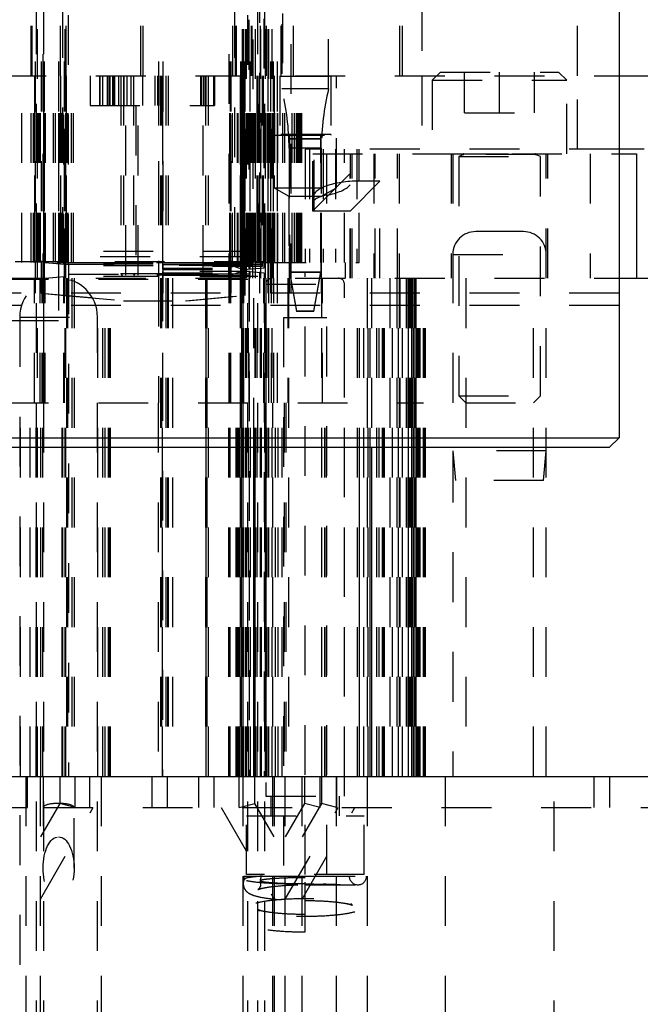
# Model space of a CAD drawing. Header units: inches. Extents: x 1880 to 2363, y -453 to -54.
# Tile 474 of 656: x 1925.75 to 1927, y -150.94 to -148.96. Entities that reach past the tile are written whole.
import ezdxf

# ---------------------------------------------------------------- set-up
doc = ezdxf.new("R2010")
doc.units = ezdxf.units.IN
doc.header["$LTSCALE"] = 0.5
doc.header["$MEASUREMENT"] = 0
doc.linetypes.add('HIDDEN', pattern=[0.225, 0.15, -0.075])
doc.layers.add('SID-M-H', color=4, linetype='HIDDEN')
doc.layers.add('SID-M-S', color=105, linetype='Continuous')

msp = doc.modelspace()

# ---------------------------------------------------------------- linework, layer by layer
at = {"layer": 'SID-M-H'}
for p, q in [((1925.78018, -147.4432), (1925.78018, -149.5082)), ((1925.78318, -153.2282), (1925.78318, -147.4432)), ((1925.78518, -150.4782), (1925.78518, -147.4432)), ((1925.79242, -147.4432), (1925.79242, -149.5082)), ((1925.79544, -147.4432), (1925.79544, -149.50848)), ((1925.79652, -149.7282), (1925.79652, -147.4432)), ((1925.79742, -153.2282), (1925.79742, -147.4432)), ((1925.7985, -147.4432), (1925.7985, -149.5082)), ((1925.82742, -147.4432), (1925.82742, -149.5632)), ((1925.83828, -147.4432), (1925.83828, -149.5082)), ((1925.83994, -147.4432), (1925.83994, -149.51252)), ((1925.84027, -150.4782), (1925.84027, -147.4432)), ((1925.84192, -150.4782), (1925.84192, -147.4432)), ((1925.84742, -149.44995), (1925.84742, -147.4432)), ((1926.02808, -147.4432), (1926.02808, -149.5082)), ((1926.03659, -147.4432), (1926.03659, -149.5082)), ((1926.1698, -149.7282), (1926.1698, -147.4432)), ((1926.17151, -147.4432), (1926.17151, -149.51545)), ((1926.17339, -147.4432), (1926.17339, -149.5082)), ((1926.18108, -149.43545), (1926.18108, -147.4432)), ((1926.19282, -147.4432), (1926.19282, -149.5082)), ((1926.19356, -147.4432), (1926.19356, -149.5082)), ((1926.1941, -147.4432), (1926.1941, -149.5082)), ((1926.19513, -147.4432), (1926.19513, -149.51333)), ((1926.19611, -147.4432), (1926.19611, -149.5082)), ((1926.19656, -150.4782), (1926.19656, -147.4432)), ((1926.19812, -147.4432), (1926.19812, -149.51306)), ((1926.19842, -147.4432), (1926.19842, -149.51266)), ((1926.19907, -150.4782), (1926.19907, -147.4432)), ((1926.20145, -147.4432), (1926.20145, -149.51277)), ((1926.20342, -150.4782), (1926.20342, -147.4432)), ((1926.20427, -150.4782), (1926.20427, -147.4432)), ((1926.20742, -149.44995), (1926.20742, -147.4432)), ((1926.20992, -149.4598), (1926.20992, -147.4432)), ((1926.21108, -147.4432), (1926.21108, -149.46045)), ((1926.22242, -150.4782), (1926.22242, -147.4432)), ((1926.22742, -153.2282), (1926.22742, -147.4432)), ((1926.23308, -150.4782), (1926.23308, -147.4432)), ((1926.23992, -149.45718), (1926.23992, -147.4432)), ((1926.24108, -153.2282), (1926.24108, -147.4432)), ((1926.24242, -150.4782), (1926.24242, -147.4432)), ((1926.24742, -147.4432), (1926.24742, -149.5082)), ((1926.24808, -150.4782), (1926.24808, -147.4432)), ((1926.24942, -150.4782), (1926.24942, -147.4432)), ((1926.25242, -147.4432), (1926.25242, -149.5082)), ((1926.25608, -150.4782), (1926.25608, -147.4432)), ((1926.25808, -147.4432), (1926.25808, -149.5082)), ((1926.26608, -147.4432), (1926.26608, -149.5082)), ((1926.27552, -147.5682), (1926.27552, -149.0982)), ((1926.36932, -149.0982), (1926.36932, -147.5682)), ((1926.21742, -148.1987), (1926.21742, -149.44995)), ((1925.83608, -149.43545), (1925.83608, -148.3187)), ((1925.84242, -149.07171), (1925.84242, -148.32171)), ((1925.99242, -149.07171), (1925.99242, -148.32171)), ((1925.99742, -149.07171), (1925.99742, -148.32171)), ((1926.17742, -149.07171), (1926.17742, -148.32171)), ((1926.18242, -149.07171), (1926.18242, -148.32171)), ((1926.18462, -149.07171), (1926.18462, -148.32171)), ((1926.21462, -149.07171), (1926.21462, -148.32171)), ((1926.21608, -149.07171), (1926.21608, -148.32171)), ((1926.23242, -149.07171), (1926.23242, -148.32171)), ((1926.24492, -149.07171), (1926.24492, -148.32171)), ((1926.23092, -148.46561), (1926.23092, -149.5082)), ((1926.29392, -149.5082), (1926.29392, -148.46561)), ((1925.77242, -149.07171), (1925.77242, -148.57171)), ((1925.77331, -149.07171), (1925.77331, -148.57171)), ((1925.77413, -149.07171), (1925.77413, -148.57171)), ((1925.83108, -149.07171), (1925.83108, -148.57171)), ((1926.27413, -149.07171), (1926.27413, -148.57171)), ((1926.27742, -149.44671), (1926.27742, -148.57171)), ((1926.29913, -149.07171), (1926.29913, -148.57171)), ((1926.51242, -149.07171), (1926.51242, -148.57171)), ((1926.51742, -149.07171), (1926.51742, -148.57171)), ((1926.55627, -148.92171), (1926.55627, -149.07171)), ((1926.86877, -149.07171), (1926.86877, -148.92171)), ((1924.70242, -149.07171), (1926.95242, -149.07171)), ((1925.75331, -149.44671), (1925.75331, -149.07171)), ((1925.75338, -149.44671), (1925.75338, -149.07171)), ((1925.77235, -149.44671), (1925.77235, -149.07171)), ((1925.77677, -149.44671), (1925.77677, -149.07171)), ((1925.77868, -149.07171), (1925.77868, -149.44671)), ((1925.77968, -149.44671), (1925.77968, -149.07171)), ((1925.78331, -149.44671), (1925.78331, -149.07171)), ((1925.78525, -149.44671), (1925.78525, -149.07171)), ((1925.78601, -149.44671), (1925.78601, -149.07171)), ((1925.78719, -149.44671), (1925.78719, -149.07171)), ((1925.78864, -149.44671), (1925.78864, -149.07171)), ((1925.79092, -149.44671), (1925.79092, -149.07171)), ((1925.7983, -149.44671), (1925.7983, -149.07171)), ((1925.79842, -149.44671), (1925.79842, -149.07171)), ((1925.80089, -149.44671), (1925.80089, -149.07171)), ((1925.81697, -149.44671), (1925.81697, -149.07171)), ((1925.82138, -149.44671), (1925.82138, -149.07171)), ((1925.82792, -149.44671), (1925.82792, -149.07171)), ((1925.82986, -149.44671), (1925.82986, -149.07171)), ((1925.83121, -149.07171), (1925.83121, -149.44671)), ((1925.8318, -149.44671), (1925.8318, -149.07171)), ((1925.83314, -149.44671), (1925.83314, -149.07171)), ((1925.83508, -149.44671), (1925.83508, -149.07171)), ((1925.83656, -149.44671), (1925.83656, -149.07171)), ((1925.83809, -149.44986), (1925.83809, -149.07171)), ((1925.84162, -149.44671), (1925.84162, -149.07171)), ((1925.84254, -149.07171), (1925.84254, -149.44671)), ((1925.84448, -149.44671), (1925.84448, -149.07171)), ((1925.84539, -149.44671), (1925.84539, -149.07171)), ((1925.84604, -149.44671), (1925.84604, -149.07171)), ((1925.84642, -149.44671), (1925.84642, -149.07171)), ((1925.85296, -149.44671), (1925.85296, -149.07171)), ((1925.85738, -149.44671), (1925.85738, -149.07171)), ((1925.89055, -149.07171), (1925.89055, -149.13171)), ((1925.90956, -149.07171), (1925.90956, -149.13171)), ((1925.91086, -149.13171), (1925.91086, -149.07171)), ((1925.91555, -149.07171), (1925.91555, -149.13171)), ((1925.92538, -149.13171), (1925.92538, -149.07171)), ((1925.92617, -149.07171), (1925.92617, -149.13171)), ((1925.93038, -149.13171), (1925.93038, -149.07171)), ((1925.93117, -149.13171), (1925.93117, -149.07171)), ((1925.93538, -149.07171), (1925.93538, -149.13171)), ((1925.93617, -149.13171), (1925.93617, -149.07171)), ((1925.93742, -149.13171), (1925.93742, -149.07171)), ((1925.93942, -149.07171), (1925.93942, -149.13171)), ((1925.94742, -149.07171), (1925.94742, -149.13171)), ((1925.95242, -149.07171), (1925.95242, -149.46871)), ((1925.95742, -149.07171), (1925.95742, -149.44671)), ((1925.95858, -149.07171), (1925.95858, -149.13171)), ((1925.96242, -149.47171), (1925.96242, -149.07171)), ((1925.96442, -149.07171), (1925.96442, -149.13171)), ((1925.97242, -149.07171), (1925.97242, -149.13171)), ((1925.97742, -149.07171), (1925.97742, -149.46871)), ((1925.98742, -149.47171), (1925.98742, -149.07171)), ((1925.9962, -149.13171), (1925.9962, -149.07171)), ((1926.02108, -149.13171), (1926.02108, -149.07171)), ((1926.02608, -149.07171), (1926.02608, -149.13171)), ((1926.02803, -149.07171), (1926.02803, -149.44995)), ((1926.03108, -149.07171), (1926.03108, -149.13171)), ((1926.03221, -149.07171), (1926.03221, -149.44671)), ((1926.03414, -149.07171), (1926.03414, -149.44671)), ((1926.03608, -149.07171), (1926.03608, -149.44995)), ((1926.03654, -149.44995), (1926.03654, -149.07171)), ((1926.04262, -149.07171), (1926.04262, -149.44671)), ((1926.04704, -149.07171), (1926.04704, -149.44671)), ((1926.11288, -149.13171), (1926.11288, -149.07171)), ((1926.11367, -149.07171), (1926.11367, -149.13171)), ((1926.11742, -149.47171), (1926.11742, -149.07171)), ((1926.11788, -149.07171), (1926.11788, -149.13171)), ((1926.11867, -149.07171), (1926.11867, -149.13171)), ((1926.12242, -149.07171), (1926.12242, -149.44671)), ((1926.12288, -149.07171), (1926.12288, -149.13171)), ((1926.12367, -149.13171), (1926.12367, -149.07171)), ((1926.12742, -149.07171), (1926.12742, -149.46871)), ((1926.13869, -149.13171), (1926.13869, -149.07171)), ((1926.13999, -149.07171), (1926.13999, -149.13171)), ((1926.17134, -149.44671), (1926.17134, -149.07171)), ((1926.17216, -149.44671), (1926.17216, -149.07171)), ((1926.1733, -149.44995), (1926.1733, -149.07171)), ((1926.17626, -149.44671), (1926.17626, -149.07171)), ((1926.18635, -149.44671), (1926.18635, -149.07171)), ((1926.1881, -149.44671), (1926.1881, -149.07171)), ((1926.19206, -149.07171), (1926.19206, -149.44671)), ((1926.19253, -149.44995), (1926.19253, -149.07171)), ((1926.19306, -149.44995), (1926.19306, -149.07171)), ((1926.19361, -149.44671), (1926.19361, -149.07171)), ((1926.19457, -149.07171), (1926.19457, -149.44671)), ((1926.19496, -149.44671), (1926.19496, -149.07171)), ((1926.19513, -149.44671), (1926.19513, -149.07171)), ((1926.19692, -149.07171), (1926.19692, -149.44671)), ((1926.19765, -149.44671), (1926.19765, -149.07171)), ((1926.19792, -149.44671), (1926.19792, -149.07171)), ((1926.19804, -149.44671), (1926.19804, -149.07171)), ((1926.19861, -149.44671), (1926.19861, -149.07171)), ((1926.19939, -149.44671), (1926.19939, -149.07171)), ((1926.19977, -149.07171), (1926.19977, -149.44671)), ((1926.20001, -149.44671), (1926.20001, -149.07171)), ((1926.20113, -149.44671), (1926.20113, -149.07171)), ((1926.20189, -149.44671), (1926.20189, -149.07171)), ((1926.20548, -149.44671), (1926.20548, -149.07171)), ((1926.20555, -149.44671), (1926.20555, -149.07171)), ((1926.20608, -149.44671), (1926.20608, -149.07171)), ((1926.20689, -149.44671), (1926.20689, -149.07171)), ((1926.20709, -149.44671), (1926.20709, -149.07171)), ((1926.20747, -149.44671), (1926.20747, -149.07171)), ((1926.20952, -149.44671), (1926.20952, -149.07171)), ((1926.21188, -149.44671), (1926.21188, -149.07171)), ((1926.21208, -149.44671), (1926.21208, -149.07171)), ((1926.2137, -149.44671), (1926.2137, -149.07171)), ((1926.21402, -149.44671), (1926.21402, -149.07171)), ((1926.21521, -149.44671), (1926.21521, -149.07171)), ((1926.21531, -149.44671), (1926.21531, -149.07171)), ((1926.21596, -149.44671), (1926.21596, -149.07171)), ((1926.21842, -149.44671), (1926.21842, -149.07171)), ((1926.22021, -149.44671), (1926.22021, -149.07171)), ((1926.22036, -149.44671), (1926.22036, -149.07171)), ((1926.2223, -149.44671), (1926.2223, -149.07171)), ((1926.22513, -149.07171), (1926.22513, -149.44671)), ((1926.22587, -149.44671), (1926.22587, -149.07171)), ((1926.22608, -149.07171), (1926.22608, -149.44671)), ((1926.22842, -149.44671), (1926.22842, -149.07171)), ((1926.22955, -149.07171), (1926.22955, -149.44671)), ((1926.23042, -149.44671), (1926.23042, -149.07171)), ((1926.23387, -149.44671), (1926.23387, -149.07171)), ((1926.23608, -149.07171), (1926.23608, -149.44671)), ((1926.23802, -149.07171), (1926.23802, -149.44671)), ((1926.23896, -149.44671), (1926.23896, -149.07171)), ((1926.23996, -149.44671), (1926.23996, -149.07171)), ((1926.24092, -149.44671), (1926.24092, -149.07171)), ((1926.24292, -149.44671), (1926.24292, -149.07171)), ((1926.24339, -149.44671), (1926.24339, -149.07171)), ((1926.24659, -149.44671), (1926.24659, -149.07171)), ((1926.24792, -149.44671), (1926.24792, -149.07171)), ((1926.24892, -149.44671), (1926.24892, -149.07171)), ((1926.25139, -149.44671), (1926.25139, -149.07171)), ((1926.25292, -149.44671), (1926.25292, -149.07171)), ((1926.25392, -149.44671), (1926.25392, -149.07171)), ((1926.25742, -149.44671), (1926.25742, -149.07171)), ((1926.25858, -149.44671), (1926.25858, -149.07171)), ((1926.25958, -149.44671), (1926.25958, -149.07171)), ((1926.25992, -149.07171), (1926.25992, -149.29671)), ((1926.26163, -149.44671), (1926.26163, -149.07171)), ((1926.26658, -149.44671), (1926.26658, -149.07171)), ((1926.26758, -149.44671), (1926.26758, -149.07171)), ((1926.27124, -149.07171), (1926.27124, -149.19071)), ((1926.27124, -149.0726), (1926.3736, -149.0726)), ((1926.28163, -149.44671), (1926.28163, -149.07171)), ((1926.29647, -149.44671), (1926.29647, -149.07171)), ((1926.30067, -149.44671), (1926.30067, -149.07171)), ((1926.30088, -149.44671), (1926.30088, -149.07171)), ((1926.30509, -149.44671), (1926.30509, -149.07171)), ((1926.30742, -149.44671), (1926.30742, -149.07171)), ((1926.30936, -149.44671), (1926.30936, -149.07171)), ((1926.3113, -149.44671), (1926.3113, -149.07171)), ((1926.31163, -149.44671), (1926.31163, -149.07171)), ((1926.31357, -149.44671), (1926.31357, -149.07171)), ((1926.31551, -149.44671), (1926.31551, -149.07171)), ((1926.3736, -149.07171), (1926.3736, -149.18982)), ((1926.38492, -149.29671), (1926.38492, -149.07171)), ((1926.55627, -149.07171), (1926.55627, -149.21921)), ((1926.59392, -149.0642), (1926.57752, -149.0806)), ((1926.59392, -149.0642), (1926.83112, -149.0642)), ((1926.64221, -149.1462), (1926.64221, -149.0642)), ((1926.71252, -149.1462), (1926.71252, -149.0642)), ((1926.78284, -149.1462), (1926.78284, -149.0642)), ((1926.84752, -149.0806), (1926.83112, -149.0642)), ((1926.86877, -149.21921), (1926.86877, -149.07171)), ((1926.57752, -149.0806), (1926.84752, -149.0806)), ((1926.57752, -149.0806), (1926.57752, -149.2282)), ((1926.84752, -149.2282), (1926.84752, -149.0806)), ((1926.36932, -149.0982), (1926.27552, -149.0982)), ((1925.89055, -149.13171), (1926.13999, -149.13171)), ((1925.98242, -149.13171), (1925.98242, -149.44671)), ((1926.64221, -149.1462), (1926.78284, -149.1462)), ((1926.25992, -149.19071), (1926.38492, -149.19071)), ((1926.3736, -149.18982), (1926.27124, -149.18982)), ((1926.29092, -149.19071), (1926.29092, -149.44671)), ((1926.35392, -149.44671), (1926.35392, -149.19071)), ((1926.3736, -149.18982), (1926.3736, -149.19071)), ((1926.29093, -149.19769), (1926.35392, -149.19769)), ((1926.29093, -149.19769), (1926.29093, -149.4663)), ((1926.29093, -149.19858), (1926.35392, -149.19858)), ((1926.35392, -149.19769), (1926.35392, -149.46541)), ((1926.35492, -149.21733), (1926.28992, -149.21733)), ((1926.28992, -149.21733), (1926.28992, -149.5082)), ((1926.95242, -149.21921), (1926.32252, -149.21921)), ((1926.32252, -149.21921), (1926.32252, -149.44671)), ((1926.33097, -149.21921), (1926.33097, -149.44671)), ((1926.33752, -149.2282), (1926.95242, -149.2282)), ((1926.33752, -149.3432), (1926.33752, -149.2282)), ((1926.34054, -149.34019), (1926.34054, -149.2282)), ((1926.35492, -149.5082), (1926.35492, -149.21733)), ((1926.35814, -149.21921), (1926.35814, -149.44671)), ((1926.36492, -149.2282), (1926.36492, -149.3432)), ((1926.38313, -149.21921), (1926.38313, -149.44671)), ((1926.40142, -149.44671), (1926.40142, -149.21921)), ((1926.41331, -149.4782), (1926.41331, -149.2282)), ((1926.41642, -149.4782), (1926.41642, -149.2282)), ((1926.42571, -149.21921), (1926.42571, -149.44671)), ((1926.43052, -149.2832), (1926.43052, -149.2282)), ((1926.43083, -149.44671), (1926.43083, -149.21921)), ((1926.46045, -149.2282), (1926.46045, -149.4782)), ((1926.46259, -149.4782), (1926.46259, -149.2282)), ((1926.50743, -149.4782), (1926.50743, -149.2282)), ((1926.51094, -149.2282), (1926.51094, -149.4782)), ((1926.61552, -149.2282), (1926.61552, -149.4782)), ((1926.61877, -149.2282), (1926.61877, -150.4782)), ((1926.63052, -149.2282), (1926.63052, -149.2286)), ((1926.63052, -149.2286), (1926.79452, -149.2286)), ((1926.64033, -149.23012), (1926.63052, -149.23369)), ((1926.78472, -149.23012), (1926.64033, -149.23012)), ((1926.79452, -149.23369), (1926.78472, -149.23012)), ((1926.79452, -149.2286), (1926.79452, -149.2282)), ((1926.80627, -150.4782), (1926.80627, -149.2282)), ((1926.80952, -149.4782), (1926.80952, -149.2282)), ((1926.89452, -149.2282), (1926.89452, -149.4782)), ((1926.63052, -149.23369), (1926.79452, -149.23369)), ((1926.63052, -149.23369), (1926.63052, -149.7142)), ((1926.79452, -149.7142), (1926.79452, -149.23369)), ((1926.34054, -149.34019), (1926.41242, -149.2683)), ((1926.41242, -149.4782), (1926.41242, -149.2683)), ((1926.41242, -149.3432), (1926.47242, -149.2832)), ((1926.47242, -149.2832), (1926.43052, -149.2832)), ((1926.47242, -149.4782), (1926.47242, -149.2832)), ((1926.25992, -149.29671), (1926.38492, -149.29671)), ((1926.25992, -149.29671), (1926.28942, -149.31374)), ((1926.35542, -149.31374), (1926.38492, -149.29671)), ((1926.28942, -149.31374), (1926.35542, -149.31374)), ((1926.28942, -149.31374), (1926.28942, -149.44671)), ((1926.35542, -149.44671), (1926.35542, -149.31374)), ((1926.41242, -149.3432), (1926.33752, -149.3432)), ((1926.76027, -149.38445), (1926.66477, -149.38445)), ((1926.21742, -149.4247), (1925.84742, -149.4247)), ((1925.22401, -149.44671), (1926.43083, -149.44671)), ((1926.23992, -149.44495), (1925.67289, -149.44495)), ((1925.79986, -149.44671), (1925.83923, -149.44995)), ((1926.21108, -149.43545), (1925.83608, -149.43545)), ((1926.21742, -149.4472), (1925.84742, -149.4472)), ((1926.16927, -149.4782), (1926.16927, -149.44671)), ((1926.23608, -149.44671), (1926.23608, -149.45471)), ((1926.40242, -149.44671), (1926.40242, -149.4782)), ((1926.61877, -149.43045), (1926.80627, -149.43045)), ((1925.83923, -149.44995), (1926.21742, -149.44995)), ((1925.84742, -149.44995), (1925.84742, -150.4782)), ((1926.21742, -149.4502), (1925.84742, -149.4502)), ((1926.21742, -149.4532), (1925.84742, -149.4532)), ((1926.03608, -149.44995), (1926.03608, -149.46045)), ((1926.03608, -149.45045), (1926.21108, -149.45045)), ((1926.23608, -149.4511), (1926.03608, -149.4511)), ((1926.16927, -149.4526), (1926.03608, -149.4526)), ((1926.23608, -149.45471), (1926.03608, -149.45471)), ((1926.03608, -149.45781), (1926.21742, -149.45781)), ((1926.03608, -149.46045), (1926.21108, -149.46045)), ((1926.03608, -149.46445), (1926.03608, -150.4782)), ((1926.21108, -149.46445), (1926.03608, -149.46445)), ((1926.03608, -149.4671), (1926.21742, -149.4671)), ((1926.19842, -149.46156), (1926.16652, -149.44995)), ((1926.19842, -149.46334), (1926.16652, -149.47495)), ((1926.17505, -149.45471), (1926.16927, -149.4526)), ((1926.17869, -149.45438), (1926.16927, -149.45781)), ((1926.17869, -149.47053), (1926.16927, -149.4671)), ((1926.19224, -149.7282), (1926.19224, -149.46559)), ((1926.19256, -149.7282), (1926.19256, -149.46548)), ((1926.19312, -149.7282), (1926.19312, -149.46527)), ((1926.19332, -149.4782), (1926.19332, -149.4652)), ((1926.19785, -149.46086), (1926.23992, -149.45718)), ((1926.23992, -149.46773), (1926.19785, -149.46405)), ((1926.20992, -149.46511), (1926.20992, -150.4782)), ((1926.21108, -149.46445), (1926.21108, -149.4782)), ((1926.21742, -149.4782), (1926.21742, -149.44995)), ((1926.21742, -149.44995), (1926.23608, -149.44995)), ((1926.23992, -149.46773), (1926.23992, -150.4782)), ((1926.29093, -149.46541), (1926.35392, -149.46541)), ((1926.29093, -149.46541), (1926.30481, -149.54415)), ((1926.29093, -149.4663), (1926.35392, -149.4663)), ((1926.29093, -149.4663), (1926.30481, -149.54504)), ((1926.32242, -150.67505), (1926.32242, -149.46541)), ((1926.34003, -149.54415), (1926.35392, -149.46541)), ((1926.34003, -149.54504), (1926.35392, -149.4663)), ((1926.35392, -149.46541), (1926.35392, -149.4663)), ((1924.70242, -149.4782), (1926.95242, -149.4782)), ((1925.10742, -149.47995), (1926.23992, -149.47995)), ((1925.77918, -149.7282), (1925.77918, -149.4782)), ((1925.79025, -149.7282), (1925.79025, -149.4782)), ((1925.79458, -149.7282), (1925.79458, -149.4782)), ((1925.79559, -149.7282), (1925.79559, -149.4782)), ((1925.7981, -149.7282), (1925.7981, -149.4782)), ((1925.79986, -149.4782), (1925.83923, -149.47495)), ((1925.80059, -149.7282), (1925.80059, -149.4782)), ((1925.83789, -149.7282), (1925.83789, -149.47506)), ((1925.83908, -149.7282), (1925.83908, -149.4782)), ((1926.22742, -149.47495), (1925.83923, -149.47495)), ((1925.84354, -149.4782), (1925.84354, -150.4782)), ((1925.84548, -149.4782), (1925.84548, -150.4782)), ((1925.84742, -149.4697), (1926.21742, -149.4697)), ((1926.21742, -149.4747), (1925.84742, -149.4747)), ((1925.85396, -149.4782), (1925.85396, -150.4782)), ((1925.85838, -149.4782), (1925.85838, -150.4782)), ((1925.90592, -150.4782), (1925.90592, -149.4782)), ((1925.91647, -150.4782), (1925.91647, -149.4782)), ((1925.92088, -150.4782), (1925.92088, -149.4782)), ((1925.92742, -150.4782), (1925.92742, -149.4782)), ((1925.92936, -150.4782), (1925.92936, -149.4782)), ((1925.9313, -150.4782), (1925.9313, -149.4782)), ((1925.95242, -149.46871), (1926.12742, -149.46871)), ((1926.12442, -149.47171), (1925.95542, -149.47171)), ((1926.02799, -149.47495), (1926.02799, -149.7282)), ((1926.03221, -149.4782), (1926.03221, -150.4782)), ((1926.03414, -149.4782), (1926.03414, -150.4782)), ((1926.21108, -149.4702), (1926.03608, -149.4702)), ((1926.03608, -149.4723), (1926.16927, -149.4723)), ((1926.21108, -149.4732), (1926.03608, -149.4732)), ((1926.21108, -149.47527), (1926.03608, -149.47527)), ((1926.0365, -149.7282), (1926.0365, -149.47495)), ((1926.04262, -149.4782), (1926.04262, -150.4782)), ((1926.04608, -149.4782), (1926.04608, -150.4782)), ((1926.04704, -149.4782), (1926.04704, -150.4782)), ((1926.05608, -149.4782), (1926.05608, -150.4782)), ((1926.12246, -149.4782), (1926.12246, -150.4782)), ((1926.1238, -150.4782), (1926.1238, -149.4782)), ((1926.12478, -149.4782), (1926.12478, -150.4782)), ((1926.12813, -150.4782), (1926.12813, -149.4782)), ((1926.16927, -149.4723), (1926.17505, -149.4702)), ((1926.17077, -149.7282), (1926.17077, -149.4782)), ((1926.17321, -149.7282), (1926.17321, -149.47252)), ((1926.19189, -149.4782), (1926.19189, -150.4782)), ((1926.19242, -149.4782), (1926.19242, -150.4782)), ((1926.19354, -149.4782), (1926.19354, -150.4782)), ((1926.19439, -149.7282), (1926.19439, -149.4782)), ((1926.19513, -149.7282), (1926.19513, -149.4782)), ((1926.19548, -150.4782), (1926.19548, -149.4782)), ((1926.19608, -149.7282), (1926.19608, -149.4782)), ((1926.19625, -149.7282), (1926.19625, -149.4782)), ((1926.19742, -149.4782), (1926.19742, -150.9782)), ((1926.19941, -149.7282), (1926.19941, -149.4782)), ((1926.20396, -150.4782), (1926.20396, -149.4782)), ((1926.20742, -153.2282), (1926.20742, -149.47495)), ((1926.20838, -150.4782), (1926.20838, -149.4782)), ((1926.20959, -149.7282), (1926.20959, -149.4782)), ((1926.21907, -149.8182), (1926.21907, -149.4782)), ((1926.22195, -150.4782), (1926.22195, -149.4782)), ((1926.22628, -150.4782), (1926.22628, -149.4782)), ((1926.23242, -150.4782), (1926.23242, -149.4782)), ((1926.23494, -150.4782), (1926.23494, -149.4782)), ((1926.23959, -149.7282), (1926.23959, -149.4782)), ((1926.24342, -149.4782), (1926.24342, -150.4782)), ((1926.2436, -150.4782), (1926.2436, -149.4782)), ((1926.24492, -150.4782), (1926.24492, -149.4782)), ((1926.24959, -149.7282), (1926.24959, -149.4782)), ((1926.25459, -149.7282), (1926.25459, -149.4782)), ((1926.25908, -149.7282), (1926.25908, -149.4782)), ((1926.26708, -149.7282), (1926.26708, -149.4782)), ((1926.28775, -149.4782), (1926.28775, -149.7282)), ((1926.28892, -149.4782), (1926.28892, -150.4782)), ((1926.28896, -149.4782), (1926.28896, -149.55694)), ((1926.35589, -149.55694), (1926.35589, -149.4782)), ((1926.35592, -150.4782), (1926.35592, -149.4782)), ((1926.35709, -149.7282), (1926.35709, -149.4782)), ((1926.40142, -150.4782), (1926.40142, -149.4782)), ((1926.42742, -150.4782), (1926.42742, -149.4782)), ((1926.43124, -150.4782), (1926.43124, -149.4782)), ((1926.4399, -150.4782), (1926.4399, -149.4782)), ((1926.44742, -150.9782), (1926.44742, -149.4782)), ((1926.44856, -150.4782), (1926.44856, -149.4782)), ((1926.45289, -150.4782), (1926.45289, -149.4782)), ((1926.45578, -149.4782), (1926.45578, -149.8182)), ((1926.46647, -150.4782), (1926.46647, -149.4782)), ((1926.47088, -150.4782), (1926.47088, -149.4782)), ((1926.47742, -150.4782), (1926.47742, -149.4782)), ((1926.47936, -150.4782), (1926.47936, -149.4782)), ((1926.4813, -150.4782), (1926.4813, -149.4782)), ((1926.49242, -149.4782), (1926.49242, -150.4782)), ((1926.49742, -150.4782), (1926.49742, -149.4782)), ((1926.50608, -149.4782), (1926.50608, -150.4782)), ((1926.50992, -150.4782), (1926.50992, -149.4782)), ((1926.51108, -149.4782), (1926.51108, -150.4782)), ((1926.51242, -149.4782), (1926.51242, -150.4782)), ((1926.51742, -150.4782), (1926.51742, -149.4782)), ((1926.52513, -149.4782), (1926.52513, -150.4782)), ((1926.52608, -149.4782), (1926.52608, -150.4782)), ((1926.52955, -149.4782), (1926.52955, -150.4782)), ((1926.52992, -150.4782), (1926.52992, -149.4782)), ((1926.53013, -149.4782), (1926.53013, -150.4782)), ((1926.53108, -149.4782), (1926.53108, -150.4782)), ((1926.53147, -149.4782), (1926.53147, -150.4782)), ((1926.53455, -149.4782), (1926.53455, -150.4782)), ((1926.53588, -149.4782), (1926.53588, -150.4782)), ((1926.53608, -149.4782), (1926.53608, -150.4782)), ((1926.53647, -150.4782), (1926.53647, -149.4782)), ((1926.53802, -149.4782), (1926.53802, -150.4782)), ((1926.53996, -150.4782), (1926.53996, -149.4782)), ((1926.54088, -150.4782), (1926.54088, -149.4782)), ((1926.54108, -149.4782), (1926.54108, -150.4782)), ((1926.54242, -149.4782), (1926.54242, -150.4782)), ((1926.54302, -149.4782), (1926.54302, -150.4782)), ((1926.54436, -149.4782), (1926.54436, -150.4782)), ((1926.54496, -150.4782), (1926.54496, -149.4782)), ((1926.5463, -150.4782), (1926.5463, -149.4782)), ((1926.54671, -150.4782), (1926.54671, -149.4782)), ((1926.54742, -150.4782), (1926.54742, -149.4782)), ((1926.54897, -150.4782), (1926.54897, -149.4782)), ((1926.54936, -150.4782), (1926.54936, -149.4782)), ((1926.55006, -150.4782), (1926.55006, -149.4782)), ((1926.55104, -150.4782), (1926.55104, -149.4782)), ((1926.5513, -150.4782), (1926.5513, -149.4782)), ((1926.55238, -150.4782), (1926.55238, -149.4782)), ((1926.55338, -150.4782), (1926.55338, -149.4782)), ((1926.55992, -150.4782), (1926.55992, -149.4782)), ((1926.56186, -150.4782), (1926.56186, -149.4782)), ((1926.5638, -150.4782), (1926.5638, -149.4782)), ((1926.64452, -149.4782), (1926.64452, -150.4782)), ((1926.78052, -150.4782), (1926.78052, -149.4782)), ((1926.24368, -149.49001), (1926.40116, -149.49001)), ((1926.24368, -149.49001), (1926.24368, -150.51757)), ((1926.40116, -150.51757), (1926.40116, -149.49001)), ((1926.95242, -149.5082), (1924.70242, -149.5082)), ((1925.79242, -149.5082), (1925.95992, -149.5232)), ((1925.79242, -149.5082), (1925.83994, -149.51252)), ((1925.83994, -149.51252), (1925.95742, -149.5232)), ((1925.95742, -149.5232), (1926.08492, -149.5232)), ((1926.08242, -149.5232), (1926.24742, -149.5082)), ((1926.08492, -149.5232), (1926.25242, -149.5082)), ((1926.95242, -149.5332), (1924.70242, -149.5332)), ((1926.34003, -149.54415), (1926.30481, -149.54415)), ((1926.34003, -149.54504), (1926.30481, -149.54504)), ((1925.52742, -149.5632), (1925.82742, -149.5632)), ((1925.74942, -149.5562), (1925.90542, -149.5562)), ((1925.74942, -149.5562), (1925.74942, -151.2282)), ((1925.90542, -151.2282), (1925.90542, -149.5562)), ((1926.27912, -149.55694), (1926.36573, -149.55694)), ((1926.27912, -149.55694), (1926.27912, -150.67505)), ((1926.36573, -150.67505), (1926.36573, -149.55694)), ((1926.63052, -149.7142), (1926.79452, -149.7142)), ((1926.63052, -149.7142), (1926.64452, -149.7282)), ((1926.78052, -149.7282), (1926.79452, -149.7142)), ((1925.10742, -149.7282), (1926.55992, -149.7282)), ((1925.75081, -150.4782), (1925.75081, -149.7282)), ((1925.77018, -150.4782), (1925.77018, -149.7282)), ((1925.78242, -150.4782), (1925.78242, -149.7282)), ((1925.79147, -150.4782), (1925.79147, -149.7282)), ((1925.79548, -150.4782), (1925.79548, -149.7282)), ((1925.83431, -150.4782), (1925.83431, -149.7282)), ((1925.83597, -150.4782), (1925.83597, -149.7282)), ((1926.0272, -149.7282), (1926.0272, -150.4782)), ((1926.03571, -150.4782), (1926.03571, -149.7282)), ((1926.16892, -150.4782), (1926.16892, -149.7282)), ((1926.17163, -150.4782), (1926.17163, -149.7282)), ((1926.18356, -150.4782), (1926.18356, -149.7282)), ((1926.18486, -150.4782), (1926.18486, -149.7282)), ((1926.18626, -150.4782), (1926.18626, -149.7282)), ((1926.18842, -150.4782), (1926.18842, -149.7282)), ((1926.18952, -150.4782), (1926.18952, -149.7282)), ((1926.19205, -150.4782), (1926.19205, -149.7282)), ((1926.21242, -150.4782), (1926.21242, -149.7282)), ((1926.25742, -150.9782), (1926.25742, -149.7282)), ((1926.26242, -150.4782), (1926.26242, -149.7282)), ((1926.26808, -150.4782), (1926.26808, -149.7282)), ((1926.27608, -150.4782), (1926.27608, -149.7282)), ((1926.27994, -149.7282), (1926.27994, -150.4782)), ((1926.28336, -149.7282), (1926.28336, -150.4782)), ((1926.36149, -150.4782), (1926.36149, -149.7282)), ((1926.36491, -150.4782), (1926.36491, -149.7282)), ((1926.64452, -149.7282), (1926.78052, -149.7282)), ((1926.80627, -149.82445), (1926.61877, -149.82445)), ((1926.61877, -149.82445), (1926.62402, -149.88445)), ((1926.80102, -149.88445), (1926.80627, -149.82445)), ((1926.80102, -149.88445), (1926.62402, -149.88445)), ((1925.76242, -150.9782), (1925.76242, -150.4782)), ((1925.76492, -150.5407), (1925.76492, -150.4782)), ((1925.79081, -150.9782), (1925.79081, -150.4782)), ((1925.79617, -150.4782), (1925.79617, -150.66195)), ((1925.82956, -150.4782), (1925.82956, -150.53233)), ((1925.85867, -150.66195), (1925.85867, -150.4782)), ((1925.86081, -150.5407), (1925.86081, -150.4782)), ((1925.88992, -150.5407), (1925.88992, -150.4782)), ((1925.91336, -150.9782), (1925.91336, -150.4782)), ((1926.01492, -150.5407), (1926.01492, -150.4782)), ((1926.04617, -150.5407), (1926.04617, -150.4782)), ((1926.10867, -150.5407), (1926.10867, -150.4782)), ((1926.13992, -150.5407), (1926.13992, -150.4782)), ((1926.18992, -150.5407), (1926.18992, -150.4782)), ((1926.22117, -150.53233), (1926.22117, -150.4782)), ((1926.25992, -150.4782), (1926.25992, -150.9782)), ((1926.28242, -150.9782), (1926.28242, -150.4782)), ((1926.31608, -150.9782), (1926.31608, -150.4782)), ((1926.32117, -150.4782), (1926.32117, -150.53233)), ((1926.35242, -150.5407), (1926.35242, -150.4782)), ((1926.35483, -150.4782), (1926.35483, -150.53233)), ((1926.38492, -150.9782), (1926.38492, -150.4782)), ((1926.38608, -150.5407), (1926.38608, -150.4782)), ((1926.60315, -150.4782), (1926.60315, -153.2282)), ((1926.8219, -153.2282), (1926.8219, -150.4782)), ((1926.90242, -150.5407), (1926.90242, -150.4782)), ((1926.93367, -150.5407), (1926.93367, -150.4782)), ((1925.82956, -150.53233), (1925.79081, -150.59945)), ((1925.86081, -150.5407), (1925.82956, -150.53233)), ((1926.18992, -150.5407), (1926.22117, -150.53233)), ((1926.25992, -150.59945), (1926.22117, -150.53233)), ((1926.24368, -150.51757), (1926.40116, -150.51757)), ((1926.25353, -150.51757), (1926.25353, -150.55694)), ((1926.32117, -150.53233), (1926.28242, -150.59945)), ((1926.35483, -150.53233), (1926.31608, -150.59945)), ((1926.35242, -150.5407), (1926.32117, -150.53233)), ((1926.38608, -150.5407), (1926.35483, -150.53233)), ((1926.39132, -150.55694), (1926.39132, -150.51757)), ((1925.46492, -150.5407), (1925.79617, -150.5407)), ((1925.79081, -150.72445), (1925.89689, -150.5407)), ((1925.79617, -150.5407), (1928.17117, -150.5407)), ((1926.15384, -150.5407), (1926.25992, -150.72445)), ((1926.28242, -150.72445), (1926.38851, -150.5407)), ((1926.31608, -150.72445), (1926.42216, -150.5407)), ((1926.20431, -150.55694), (1926.44053, -150.55694)), ((1926.20431, -150.67505), (1926.20431, -150.55694)), ((1926.44053, -150.67505), (1926.44053, -150.55694)), ((1926.19917, -150.6782), (1926.23638, -150.6782)), ((1926.44053, -150.67505), (1926.20431, -150.67505)), ((1926.32242, -150.6782), (1926.44567, -150.6782)), ((1926.32242, -150.7902), (1926.32242, -150.6782)), ((1926.32242, -150.6957), (1926.42817, -150.6957))]:
    msp.add_line(p, q, dxfattribs=at)
for centre, radius, start, end in [((1925.78992, -149.21733), 0.5, 0, 13.78421), ((1926.85492, -149.21733), 0.5, 166.21579, 180), ((1926.36179, -149.19769), 0.00787, 90, 180), ((1926.36179, -149.19858), 0.00787, 90, 180), ((1926.64006, -149.22938), 0.000787, 290, 90), ((1926.78499, -149.22938), 0.000787, 90, 250), ((1926.66477, -149.43045), 0.046, 90, 180), ((1926.76027, -149.43045), 0.046, 0, 90), ((1926.19741, -149.45588), 0.005, 250, 275), ((1926.19741, -149.46903), 0.005, 85, 110), ((1925.82742, -149.5562), 0.078, 0, 180), ((1925.95542, -149.46871), 0.003, 180, 270), ((1925.98042, -149.46871), 0.003, 180, 270), ((1926.12442, -149.46871), 0.003, 270, 0), ((1926.38935, -149.49001), 0.01181, 0, 90), ((1926.21667, -150.6782), 0.0175, 180, 203.47709), ((1926.21667, -150.6782), 0.0175, 331.52953, 0), ((1926.42817, -150.6782), 0.0175, 180, 0)]:
    msp.add_arc(centre, radius, start, end, dxfattribs=at)
for centre, major_axis, ratio, start_param, end_param in [((1926.43052, -149.31705), (0.093, 0), 0.3639702, 1.5707963, 3.1415927), ((1926.32242, -149.2811), (0.094, 0), 0.3639702, 5.1814886, 5.9904108), ((1926.38752, -149.32785), (0.05, 0), 0.3639702, 2.0398959, 3.1415927), ((1926.38752, -149.34641), (0.05, 0), 0.3639702, 2.7925268, 2.9643389), ((1925.82742, -150.5407), (0.03125, 0), 0.2679492, 0, 3.1415927)]:
    msp.add_ellipse(centre, major_axis=major_axis, ratio=ratio, start_param=start_param, end_param=end_param, dxfattribs=at)
msp.add_ellipse((1925.82742, -150.66195), major_axis=(0, 0.0625), ratio=0.5, dxfattribs=at)
for points, knots in [([(1926.28305, -149.18982), (1926.28417, -149.18995), (1926.28649, -149.19024), (1926.28913, -149.19237), (1926.29067, -149.19502), (1926.29084, -149.19682), (1926.29093, -149.19769)], [0, 0, 0, 0, 0.2702613, 0.5624294, 0.7897364, 1, 1, 1, 1]), ([(1926.24368, -149.49001), (1926.24389, -149.48834), (1926.24432, -149.48486), (1926.24752, -149.48089), (1926.25149, -149.47859), (1926.25419, -149.47833), (1926.25549, -149.4782)], [0, 0, 0, 0, 0.2702613, 0.5624294, 0.7897364, 1, 1, 1, 1]), ([(1926.20083, -150.68404), (1926.20064, -150.68427), (1926.1987, -150.68653), (1926.19724, -150.69423), (1926.19967, -150.70336), (1926.20505, -150.70986), (1926.21237, -150.71467), (1926.22395, -150.71883), (1926.24561, -150.72307), (1926.27784, -150.72615), (1926.30521, -150.72714), (1926.31973, -150.72719), (1926.32242, -150.7272)], [0, 0, 0, 0, 0.0071033, 0.0705176, 0.1348771, 0.1905898, 0.2580877, 0.3854588, 0.5765983, 0.7771859, 0.958656, 1, 1, 1, 1]), ([(1926.23638, -150.6782), (1926.23517, -150.67829), (1926.22432, -150.6791), (1926.20887, -150.68094), (1926.199, -150.68325), (1926.20136, -150.68458), (1926.20189, -150.68487)], [0, 0, 0, 0, 0.0527642, 0.4710971, 0.8823469, 1, 1, 1, 1]), ([(1926.20478, -150.68702), (1926.20957, -150.68797), (1926.21913, -150.68988), (1926.24789, -150.69213), (1926.2833, -150.69366), (1926.30942, -150.69386), (1926.32242, -150.69395)], [0, 0, 0, 0, 0.2506468, 0.4998384, 0.7509833, 1, 1, 1, 1]), ([(1926.23145, -150.68782), (1926.23226, -150.69016), (1926.23391, -150.69496), (1926.23092, -150.70238), (1926.22791, -150.70509), (1926.22721, -150.70537), (1926.22961, -150.70425), (1926.23786, -150.70194), (1926.25549, -150.699), (1926.28301, -150.69655), (1926.30729, -150.69574), (1926.32047, -150.69571), (1926.32242, -150.6957)], [0, 0, 0, 0, 0.0628537, 0.1290518, 0.1837, 0.2372512, 0.3101895, 0.4224788, 0.5833702, 0.7747479, 0.9665986, 1, 1, 1, 1]), ([(1926.32242, -150.69395), (1926.31945, -150.69395), (1926.30608, -150.69392), (1926.28251, -150.69345), (1926.25631, -150.69216), (1926.23896, -150.69029), (1926.23096, -150.6887), (1926.23218, -150.68783), (1926.23234, -150.68772)], [0, 0, 0, 0, 0.06321991, 0.28382982, 0.51112736, 0.73932655, 0.96533036, 1, 1, 1, 1]), ([(1926.23293, -150.68719), (1926.23309, -150.68674), (1926.23351, -150.68555), (1926.24548, -150.68375), (1926.26604, -150.68208), (1926.28772, -150.68123), (1926.30214, -150.68094), (1926.30855, -150.68086), (1926.31158, -150.68083), (1926.31457, -150.6808), (1926.3168, -150.68079), (1926.31958, -150.68078), (1926.32146, -150.68078), (1926.32242, -150.68078)], [0, 0, 0, 0, 0.1369782, 0.3576656, 0.5746406, 0.7913405, 0.8743536, 0.895066, 0.9311951, 0.940224, 0.9596159, 0.9793212, 1, 1, 1, 1]), ([(1926.23638, -150.6782), (1926.24357, -150.6782), (1926.26058, -150.6782), (1926.29093, -150.6782), (1926.31314, -150.6782), (1926.32242, -150.6782)], [0, 0, 0, 0, 0.2983871, 0.7068158, 1, 1, 1, 1]), ([(1926.32242, -150.69395), (1926.33426, -150.69405), (1926.35197, -150.6942), (1926.3712, -150.69493), (1926.38047, -150.69533), (1926.38513, -150.69554), (1926.38754, -150.69564), (1926.38879, -150.69568), (1926.38946, -150.6957), (1926.38986, -150.6957), (1926.39011, -150.6957), (1926.39026, -150.69569), (1926.39031, -150.69568), (1926.39006, -150.69562), (1926.38789, -150.69543), (1926.37892, -150.69491), (1926.35918, -150.69425), (1926.33768, -150.69397), (1926.32462, -150.69395), (1926.32242, -150.69395)], [0, 0, 0, 0, 0.23796142, 0.35586481, 0.41395627, 0.44300957, 0.45767228, 0.46502019, 0.46814497, 0.47130467, 0.47318958, 0.47507535, 0.47774085, 0.48267955, 0.49891534, 0.56383282, 0.73653813, 0.95560216, 1, 1, 1, 1]), ([(1926.32242, -150.7587), (1926.32887, -150.75865), (1926.34774, -150.7585), (1926.37796, -150.75683), (1926.40831, -150.75317), (1926.42662, -150.74867), (1926.43751, -150.74357), (1926.44495, -150.73567), (1926.44773, -150.72541), (1926.44515, -150.71599), (1926.4398, -150.70956), (1926.43248, -150.70473), (1926.42077, -150.70061), (1926.40325, -150.69686), (1926.38551, -150.69536), (1926.37873, -150.69479)], [0, 0, 0, 0, 0.0635906, 0.1863136, 0.3104062, 0.43847, 0.511346, 0.5574229, 0.5982483, 0.6396821, 0.6755492, 0.7190036, 0.8010035, 0.9240567, 1, 1, 1, 1]), ([(1926.32242, -150.7237), (1926.31598, -150.72375), (1926.2971, -150.7239), (1926.26689, -150.72557), (1926.23654, -150.72923), (1926.21822, -150.73374), (1926.20734, -150.73884), (1926.19989, -150.74674), (1926.19711, -150.757), (1926.19969, -150.76642), (1926.20504, -150.77285), (1926.21238, -150.77767), (1926.22395, -150.78183), (1926.24561, -150.78607), (1926.27784, -150.78915), (1926.30521, -150.79014), (1926.31973, -150.79019), (1926.32242, -150.7902)], [0, 0, 0, 0, 0.0531411, 0.1556976, 0.2593986, 0.3664184, 0.427319, 0.4658243, 0.4999411, 0.5345663, 0.5645395, 0.6008532, 0.6693785, 0.772211, 0.8801266, 0.977757, 1, 1, 1, 1]), ([(1926.32242, -150.7272), (1926.32856, -150.72725), (1926.3465, -150.72739), (1926.37491, -150.72896), (1926.40042, -150.73204), (1926.4138, -150.73517), (1926.41779, -150.7369), (1926.41686, -150.73664), (1926.41312, -150.73282), (1926.41095, -150.72453), (1926.4139, -150.71708), (1926.41695, -150.7143), (1926.41763, -150.71404), (1926.41524, -150.71515), (1926.40699, -150.71747), (1926.38936, -150.7204), (1926.36184, -150.72285), (1926.33756, -150.72366), (1926.32438, -150.7237), (1926.32242, -150.7237)], [0, 0, 0, 0, 0.0554522, 0.1621082, 0.2680297, 0.3533381, 0.4014949, 0.4360375, 0.4666041, 0.5040545, 0.5390871, 0.5680074, 0.5963471, 0.6349466, 0.694371, 0.7795161, 0.8807947, 0.9823237, 1, 1, 1, 1]), ([(1926.32242, -150.7272), (1926.32856, -150.72725), (1926.34651, -150.72739), (1926.37486, -150.72893), (1926.4006, -150.73217), (1926.41338, -150.73486), (1926.41768, -150.73702), (1926.41711, -150.7366), (1926.41703, -150.73654)], [0, 0, 0, 0, 0.1357528, 0.396858, 0.656165, 0.865009, 0.9829018, 1, 1, 1, 1]), ([(1926.32242, -150.7552), (1926.31628, -150.75515), (1926.29834, -150.75501), (1926.26998, -150.75348), (1926.24425, -150.75023), (1926.23147, -150.74754), (1926.22716, -150.74538), (1926.22774, -150.74581), (1926.22781, -150.74586)], [0, 0, 0, 0, 0.1357528, 0.396858, 0.656165, 0.865009, 0.9829018, 1, 1, 1, 1]), ([(1926.32242, -150.7552), (1926.31629, -150.75515), (1926.29835, -150.75501), (1926.26993, -150.75344), (1926.24442, -150.75036), (1926.23105, -150.74723), (1926.22706, -150.74551), (1926.22799, -150.74577), (1926.23172, -150.74958), (1926.23389, -150.75787), (1926.23095, -150.76533), (1926.2279, -150.7681), (1926.22722, -150.76836), (1926.2296, -150.76725), (1926.23786, -150.76494), (1926.25549, -150.762), (1926.28301, -150.75955), (1926.30729, -150.75874), (1926.32047, -150.75871), (1926.32242, -150.7587)], [0, 0, 0, 0, 0.0554522, 0.1621082, 0.2680297, 0.3533381, 0.4014949, 0.4360375, 0.4666041, 0.5040545, 0.5390871, 0.5680074, 0.5963471, 0.6349466, 0.694371, 0.7795161, 0.8807947, 0.9823237, 1, 1, 1, 1])]:
    msp.add_open_spline(points, degree=3, knots=knots, dxfattribs=at)
at = {"layer": 'SID-M-S'}
for p, q in [((1926.95242, -147.4432), (1926.95242, -149.7982)), ((1926.95242, -149.07171), (1929.07742, -149.07171)), ((1927.00252, -149.21921), (1926.95242, -149.21921)), ((1926.95242, -149.2282), (1926.98752, -149.2282)), ((1926.98752, -149.2282), (1926.98752, -149.4782)), ((1926.95242, -149.4782), (1928.07742, -149.4782)), ((1924.70242, -149.7982), (1926.95242, -149.7982)), ((1926.93242, -149.8182), (1926.95242, -149.7982)), ((1926.93242, -149.8182), (1924.72242, -149.8182)), ((1926.21907, -150.4782), (1926.21907, -149.8182)), ((1926.22195, -150.4782), (1926.22195, -149.8182)), ((1926.2436, -150.4782), (1926.2436, -149.8182)), ((1926.43124, -150.4782), (1926.43124, -149.8182)), ((1926.45289, -150.4782), (1926.45289, -149.8182)), ((1926.45578, -149.8182), (1926.45578, -150.4782)), ((1922.57742, -150.4782), (1926.45289, -150.4782)), ((1926.45289, -150.4782), (1928.07742, -150.4782))]:
    msp.add_line(p, q, dxfattribs=at)

doc.saveas('drawing.dxf')
